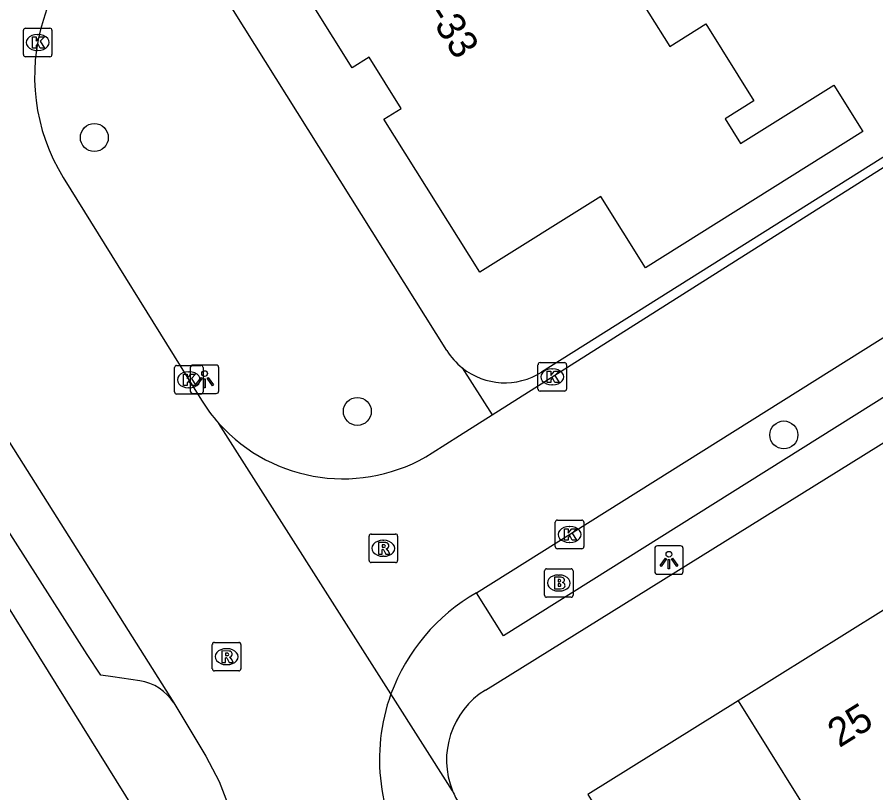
# Model space of a CAD drawing. Extents: x 157767 to 159171, y 387842 to 389425.
# Drawn here: x 158781.24 to 158811.28, y 388152.79 to 388179.92 of the extents above; entities that cross this region are included whole.
import ezdxf

# ---------------------------------------------------------------- set-up
doc = ezdxf.new("R2010")
doc.units = 0
for name, color, linetype in [('IMGEO_Boom', 7, 'Continuous'), ('IMGEO_Brandkraan', 7, 'Continuous'), ('IMGEO_Kolk', 7, 'Continuous'), ('IMGEO_Lichtpunt', 7, 'Continuous'), ('IMGEO_Pand', 7, 'Continuous'), ('IMGEO_Pand_nummerreeks', 7, 'Continuous'), ('IMGEO_Rijbaan_lokaal_open', 7, 'Continuous'), ('IMGEO_Rioolput', 7, 'Continuous'), ('IMGEO_Voetpad_open', 7, 'Continuous')]:
    doc.layers.add(name, color=color, linetype=linetype)

msp = doc.modelspace()

# ---------------------------------------------------------------- linework, layer by layer
at = {"layer": 'IMGEO_Boom'}
for centre in [(158783.939, 388175.714), (158793.14, 388166.132), (158808.059, 388165.309)]:
    msp.add_circle(centre, 0.489, dxfattribs=at)
at = {"layer": 'IMGEO_Brandkraan'}
for p, q in [((158799.687, 388159.703), (158799.687, 388160.555)), ((158799.762, 388160.629), (158800.614, 388160.629)), ((158800.175, 388160.409), (158800.2, 388160.409)), ((158800.688, 388160.555), (158800.688, 388159.703)), ((158800.198, 388159.849), (158800.173, 388159.849)), ((158800.614, 388159.629), (158799.762, 388159.629))]:
    msp.add_line(p, q, dxfattribs=at)
for points in [[(158799.687, 388159.703), (158799.687, 388160.555)], [(158799.762, 388160.629), (158800.614, 388160.629)], [(158800.688, 388160.555), (158800.688, 388159.703)], [(158800.035, 388160.329), (158800.035, 388159.929), (158800.248, 388159.929)], [(158800.266, 388160.329), (158800.035, 388160.329)], [(158800.214, 388160.248), (158800.16, 388160.248), (158800.16, 388160.172)], [(158800.16, 388160.172), (158800.213, 388160.172)], [(158800.222, 388160.096), (158800.16, 388160.096), (158800.16, 388160.015)], [(158800.16, 388160.015), (158800.222, 388160.015)], [(158800.614, 388159.629), (158799.762, 388159.629)]]:
    msp.add_lwpolyline(points, dxfattribs=at)
for centre, radius, start, end in [((158799.764, 388160.553), 0.0765, 91.552, 178.448), ((158799.764, 388160.553), 0.0765, 91.552, 178.448), ((158800.612, 388160.553), 0.0765, 1.552, 88.448), ((158800.612, 388160.553), 0.0765, 1.552, 88.448), ((158800.215, 388160.21), 0.0379, 267.8285, 90.9355), ((158800.27, 388160.184), 0.145, 59.4692, 91.5367), ((158800.295, 388160.231), 0.0922, 285.5137, 58.1501), ((158800.3, 388160.039), 0.105, 301.3115, 78.989), ((158800.223, 388160.055), 0.0404, 269.8759, 90.5077), ((158800.254, 388160.18), 0.251, 268.6676, 293.5347), ((158799.764, 388159.705), 0.0765, 181.552, 268.448), ((158799.764, 388159.705), 0.0765, 181.552, 268.448), ((158800.612, 388159.705), 0.0765, 271.552, 358.448), ((158800.612, 388159.705), 0.0765, 271.552, 358.448)]:
    msp.add_arc(centre, radius, start, end, dxfattribs=at)
for centre, major_axis, ratio, start_param, end_param in [((158800.174, 388160.129), (-0.387, 0.002), 0.722429, 4.712389, 7.853982), ((158800.199, 388160.129), (-0.39, 0.002), 0.717154, 1.570796, 4.712389)]:
    msp.add_ellipse(centre, major_axis=major_axis, ratio=ratio, start_param=start_param, end_param=end_param, dxfattribs=at)
at = {"layer": 'IMGEO_Kolk'}
for p, q in [((158781.457, 388178.614), (158781.457, 388179.466)), ((158781.532, 388179.54), (158782.384, 388179.54)), ((158782.458, 388179.466), (158782.458, 388178.614)), ((158781.945, 388179.32), (158781.97, 388179.32)), ((158781.968, 388178.76), (158781.943, 388178.76)), ((158782.384, 388178.54), (158781.532, 388178.54)), ((158786.743, 388166.814), (158786.743, 388167.666)), ((158786.818, 388167.74), (158787.67, 388167.74)), ((158787.744, 388167.666), (158787.744, 388166.814)), ((158799.459, 388166.915), (158799.459, 388167.767)), ((158799.534, 388167.841), (158800.386, 388167.841)), ((158799.947, 388167.621), (158799.972, 388167.621)), ((158800.46, 388167.767), (158800.46, 388166.915)), ((158787.231, 388167.52), (158787.256, 388167.52)), ((158799.97, 388167.061), (158799.945, 388167.061)), ((158787.67, 388166.74), (158786.818, 388166.74)), ((158787.254, 388166.96), (158787.229, 388166.96)), ((158800.386, 388166.841), (158799.534, 388166.841)), ((158800.065, 388161.403), (158800.065, 388162.255)), ((158800.14, 388162.329), (158800.992, 388162.329)), ((158801.066, 388162.255), (158801.066, 388161.403)), ((158800.553, 388162.109), (158800.578, 388162.109)), ((158800.992, 388161.329), (158800.14, 388161.329)), ((158800.576, 388161.549), (158800.551, 388161.549))]:
    msp.add_line(p, q, dxfattribs=at)
for points in [[(158781.457, 388178.614), (158781.457, 388179.466)], [(158781.532, 388179.54), (158782.384, 388179.54)], [(158782.458, 388179.466), (158782.458, 388178.614)], [(158781.778, 388179.24), (158781.901, 388179.24), (158781.901, 388179.089), (158782.031, 388179.24), (158782.195, 388179.24), (158782.049, 388179.089), (158782.202, 388178.84), (158782.05, 388178.84), (158781.965, 388179.004), (158781.901, 388178.937), (158781.901, 388178.84), (158781.778, 388178.84), (158781.778, 388179.24)], [(158782.384, 388178.54), (158781.532, 388178.54)], [(158786.743, 388166.814), (158786.743, 388167.666)], [(158786.818, 388167.74), (158787.67, 388167.74)], [(158787.744, 388167.666), (158787.744, 388166.814)], [(158799.459, 388166.915), (158799.459, 388167.767)], [(158799.534, 388167.841), (158800.386, 388167.841)], [(158800.46, 388167.767), (158800.46, 388166.915)], [(158787.064, 388167.44), (158787.187, 388167.44), (158787.187, 388167.289), (158787.317, 388167.44), (158787.481, 388167.44), (158787.335, 388167.289), (158787.488, 388167.04), (158787.336, 388167.04), (158787.251, 388167.204), (158787.187, 388167.137), (158787.187, 388167.04), (158787.064, 388167.04), (158787.064, 388167.44)], [(158799.78, 388167.541), (158799.903, 388167.541), (158799.903, 388167.39), (158800.033, 388167.541), (158800.197, 388167.541), (158800.051, 388167.39), (158800.204, 388167.141), (158800.052, 388167.141), (158799.967, 388167.305), (158799.903, 388167.238), (158799.903, 388167.141), (158799.78, 388167.141), (158799.78, 388167.541)], [(158787.67, 388166.74), (158786.818, 388166.74)], [(158800.386, 388166.841), (158799.534, 388166.841)], [(158800.065, 388161.403), (158800.065, 388162.255)], [(158800.14, 388162.329), (158800.992, 388162.329)], [(158801.066, 388162.255), (158801.066, 388161.403)], [(158800.386, 388162.029), (158800.509, 388162.029), (158800.509, 388161.878), (158800.639, 388162.029), (158800.803, 388162.029), (158800.657, 388161.878), (158800.81, 388161.629), (158800.658, 388161.629), (158800.573, 388161.793), (158800.509, 388161.726), (158800.509, 388161.629), (158800.386, 388161.629), (158800.386, 388162.029)], [(158800.992, 388161.329), (158800.14, 388161.329)]]:
    msp.add_lwpolyline(points, dxfattribs=at)
for centre, start, end in [((158781.534, 388179.464), 91.552, 178.448), ((158781.534, 388179.464), 91.552, 178.448), ((158782.382, 388179.464), 1.552, 88.448), ((158782.382, 388179.464), 1.552, 88.448), ((158781.534, 388178.616), 181.552, 268.448), ((158781.534, 388178.616), 181.552, 268.448), ((158782.382, 388178.616), 271.552, 358.448), ((158782.382, 388178.616), 271.552, 358.448), ((158786.82, 388167.664), 91.552, 178.448), ((158786.82, 388167.664), 91.552, 178.448), ((158787.668, 388167.664), 1.552, 88.448), ((158787.668, 388167.664), 1.552, 88.448), ((158799.536, 388167.765), 91.552, 178.448), ((158799.536, 388167.765), 91.552, 178.448), ((158800.384, 388167.765), 1.552, 88.448), ((158800.384, 388167.765), 1.552, 88.448), ((158786.82, 388166.816), 181.552, 268.448), ((158786.82, 388166.816), 181.552, 268.448), ((158787.668, 388166.816), 271.552, 358.448), ((158787.668, 388166.816), 271.552, 358.448), ((158799.536, 388166.917), 181.552, 268.448), ((158799.536, 388166.917), 181.552, 268.448), ((158800.384, 388166.917), 271.552, 358.448), ((158800.384, 388166.917), 271.552, 358.448), ((158800.142, 388162.253), 91.552, 178.448), ((158800.142, 388162.253), 91.552, 178.448), ((158800.99, 388162.253), 1.552, 88.448), ((158800.99, 388162.253), 1.552, 88.448), ((158800.142, 388161.405), 181.552, 268.448), ((158800.142, 388161.405), 181.552, 268.448), ((158800.99, 388161.405), 271.552, 358.448), ((158800.99, 388161.405), 271.552, 358.448)]:
    msp.add_arc(centre, 0.0765, start, end, dxfattribs=at)
for centre, major_axis, ratio, start_param, end_param in [((158781.944, 388179.04), (-0.387, 0.002), 0.722429, 4.712389, 7.853982), ((158781.969, 388179.04), (-0.39, 0.002), 0.717154, 1.570796, 4.712389), ((158799.946, 388167.341), (-0.387, 0.002), 0.722429, 4.712389, 7.853982), ((158799.971, 388167.341), (-0.39, 0.002), 0.717154, 1.570796, 4.712389), ((158787.23, 388167.24), (-0.387, 0.002), 0.722429, 4.712389, 7.853982), ((158787.255, 388167.24), (-0.39, 0.002), 0.717154, 1.570796, 4.712389), ((158800.552, 388161.829), (-0.387, 0.002), 0.722429, 4.712389, 7.853982), ((158800.577, 388161.829), (-0.39, 0.002), 0.717154, 1.570796, 4.712389)]:
    msp.add_ellipse(centre, major_axis=major_axis, ratio=ratio, start_param=start_param, end_param=end_param, dxfattribs=at)
at = {"layer": 'IMGEO_Lichtpunt'}
for p, q in [((158787.297, 388167.659), (158787.297, 388166.852)), ((158787.297, 388167.659), (158787.297, 388166.852)), ((158788.199, 388167.754), (158787.391, 388167.754)), ((158788.199, 388167.754), (158787.391, 388167.754)), ((158788.293, 388166.852), (158788.293, 388167.659)), ((158788.293, 388166.852), (158788.293, 388167.659)), ((158787.391, 388166.758), (158788.199, 388166.758)), ((158787.391, 388166.758), (158788.199, 388166.758)), ((158803.541, 388161.336), (158803.541, 388160.529)), ((158803.541, 388161.336), (158803.541, 388160.529)), ((158804.443, 388161.431), (158803.635, 388161.431)), ((158804.443, 388161.431), (158803.635, 388161.431)), ((158804.537, 388160.529), (158804.537, 388161.336)), ((158804.537, 388160.529), (158804.537, 388161.336)), ((158803.635, 388160.435), (158804.443, 388160.435)), ((158803.635, 388160.435), (158804.443, 388160.435))]:
    msp.add_line(p, q, dxfattribs=at)
for points in [[(158787.671, 388167.323), (158787.71, 388167.295), (158787.522, 388167.033), (158787.484, 388167.06), (158787.671, 388167.323)], [(158787.883, 388167.295), (158787.921, 388167.322), (158788.108, 388167.06), (158788.069, 388167.032), (158787.883, 388167.295)], [(158787.773, 388167.275), (158787.82, 388167.275), (158787.82, 388166.953), (158787.773, 388166.953), (158787.773, 388167.275)], [(158803.915, 388161), (158803.954, 388160.972), (158803.766, 388160.71), (158803.728, 388160.737), (158803.915, 388161)], [(158804.017, 388160.952), (158804.064, 388160.952), (158804.064, 388160.63), (158804.017, 388160.63), (158804.017, 388160.952)], [(158804.127, 388160.972), (158804.165, 388160.999), (158804.352, 388160.737), (158804.313, 388160.709), (158804.127, 388160.972)]]:
    msp.add_lwpolyline(points, dxfattribs=at)
for centre in [(158787.796, 388167.457), (158804.04, 388161.134)]:
    msp.add_circle(centre, 0.0994, dxfattribs=at)
for centre, start, end in [((158787.391, 388167.659), 90, 180), ((158787.391, 388167.659), 90, 180), ((158788.199, 388167.659), 0, 90), ((158788.199, 388167.659), 0, 90), ((158787.391, 388166.852), 180, 270), ((158787.391, 388166.852), 180, 270), ((158788.199, 388166.852), 270, 0), ((158788.199, 388166.852), 270, 360), ((158803.635, 388161.336), 90, 180), ((158803.635, 388161.336), 90, 180), ((158804.443, 388161.336), 0, 90), ((158804.443, 388161.336), 0, 90), ((158803.635, 388160.529), 180, 270), ((158803.635, 388160.529), 180, 270), ((158804.443, 388160.529), 270, 0), ((158804.443, 388160.529), 270, 360)]:
    msp.add_arc(centre, 0.0946, start, end, dxfattribs=at)
at = {"layer": 'IMGEO_Pand'}
for points in [[(158799.282, 388189.252), (158800.894, 388186.68), (158799.668, 388185.912), (158804.066, 388178.898), (158805.328, 388179.689), (158807.013, 388177.001), (158806.006, 388176.37), (158806.548, 388175.505), (158809.804, 388177.546), (158810.823, 388175.921), (158803.22, 388171.154), (158801.653, 388173.653), (158797.423, 388171.001), (158794.067, 388176.354), (158794.671, 388176.732), (158793.548, 388178.524), (158792.963, 388178.157), (158789.753, 388183.278)], [(158811.547, 388159.183), (158806.458, 388156.005)], [(158806.458, 388156.005), (158801.205, 388152.726), (158805.455, 388145.92), (158810.707, 388149.199)], [(158806.458, 388156.005), (158810.707, 388149.199)]]:
    msp.add_lwpolyline(points, dxfattribs=at)
at = {"layer": 'IMGEO_Rijbaan_lokaal_open'}
for points in [[(158782.335, 388180.404), (158782.158, 388179.844)], [(158797.856, 388166.009), (158806.363, 388171.4), (158812.68, 388175.394)], [(158782.852, 388174.321), (158787.686, 388166.529)], [(158797.306, 388159.782), (158815.907, 388171.454), (158818.217, 388172.816)], [(158779.363, 388167.576), (158786.72, 388155.931)], [(158795.758, 388164.679), (158796.713, 388165.284), (158797.856, 388166.009)], [(158794.316, 388156.247), (158788.299, 388165.712)], [(158786.72, 388155.931), (158787.84, 388154.07), (158788.31, 388153.185), (158788.659, 388152.271)]]:
    msp.add_lwpolyline(points, dxfattribs=at)
for centre, radius, start, end in [((158788.516, 388177.838), 6.667, 162.4889, 211.8352), ((158792.538, 388169.531), 5.706, 211.7462, 222.016), ((158792.639, 388169.604), 5.83, 221.886, 302.3445), ((158800.612, 388153.954), 6.7, 119.5625, 159.9866), ((158800.609, 388153.96), 6.696, 160.0294, 214.7266)]:
    msp.add_arc(centre, radius, start, end, dxfattribs=at)
at = {"layer": 'IMGEO_Rioolput'}
for p, q in [((158793.548, 388160.917), (158793.548, 388161.769)), ((158793.623, 388161.843), (158794.475, 388161.843)), ((158794.036, 388161.623), (158794.061, 388161.623)), ((158794.549, 388161.769), (158794.549, 388160.917)), ((158794.059, 388161.063), (158794.034, 388161.063)), ((158794.475, 388160.843), (158793.623, 388160.843)), ((158788.142, 388158.052), (158788.994, 388158.052)), ((158788.067, 388157.126), (158788.067, 388157.978)), ((158788.555, 388157.832), (158788.58, 388157.832)), ((158789.068, 388157.978), (158789.068, 388157.126)), ((158788.578, 388157.272), (158788.553, 388157.272)), ((158788.994, 388157.052), (158788.142, 388157.052))]:
    msp.add_line(p, q, dxfattribs=at)
for points in [[(158793.548, 388160.917), (158793.548, 388161.769)], [(158793.623, 388161.843), (158794.475, 388161.843)], [(158794.549, 388161.769), (158794.549, 388160.917)], [(158794.137, 388161.541), (158793.885, 388161.543), (158793.885, 388161.143)], [(158793.885, 388161.143), (158794.009, 388161.143), (158794.009, 388161.305), (158794.02, 388161.305)], [(158794.063, 388161.462), (158794.009, 388161.462), (158794.009, 388161.381)], [(158794.009, 388161.381), (158794.061, 388161.381)], [(158794.067, 388161.276), (158794.138, 388161.143), (158794.278, 388161.143), (158794.213, 388161.269)], [(158794.475, 388160.843), (158793.623, 388160.843)], [(158788.142, 388158.052), (158788.994, 388158.052)], [(158788.067, 388157.126), (158788.067, 388157.978)], [(158788.656, 388157.75), (158788.404, 388157.752), (158788.404, 388157.352)], [(158789.068, 388157.978), (158789.068, 388157.126)], [(158788.404, 388157.352), (158788.528, 388157.352), (158788.528, 388157.514), (158788.539, 388157.514)], [(158788.582, 388157.671), (158788.528, 388157.671), (158788.528, 388157.59)], [(158788.528, 388157.59), (158788.58, 388157.59)], [(158788.586, 388157.485), (158788.657, 388157.352), (158788.797, 388157.352), (158788.732, 388157.478)], [(158788.994, 388157.052), (158788.142, 388157.052)]]:
    msp.add_lwpolyline(points, dxfattribs=at)
for centre, radius, start, end in [((158793.625, 388161.767), 0.0765, 91.552, 178.448), ((158793.625, 388161.767), 0.0765, 91.552, 178.448), ((158794.473, 388161.767), 0.0765, 1.552, 88.448), ((158794.473, 388161.767), 0.0765, 1.552, 88.448), ((158794.019, 388161.252), 0.0533, 26.0293, 88.6989), ((158794.045, 388161.57), 0.19, 274.7715, 282.9687), ((158794.069, 388161.366), 0.0964, 77.0061, 93.1865), ((158794.083, 388161.423), 0.0378, 276.6634, 79.6772), ((158794.136, 388161.431), 0.109, 350.3612, 89.416), ((158794.134, 388161.431), 0.112, 277.5842, 350.9817), ((158794.118, 388161.216), 0.108, 29.5134, 73.7905), ((158793.625, 388160.919), 0.0765, 181.552, 268.448), ((158793.625, 388160.919), 0.0765, 181.552, 268.448), ((158794.473, 388160.919), 0.0765, 271.552, 358.448), ((158794.473, 388160.919), 0.0765, 271.552, 358.448), ((158788.144, 388157.976), 0.0765, 91.552, 178.448), ((158788.144, 388157.976), 0.0765, 91.552, 178.448), ((158788.992, 388157.976), 0.0765, 1.552, 88.448), ((158788.992, 388157.976), 0.0765, 1.552, 88.448), ((158788.655, 388157.64), 0.109, 350.3612, 89.416), ((158788.538, 388157.461), 0.0533, 26.0293, 88.6989), ((158788.564, 388157.779), 0.19, 274.7715, 282.9687), ((158788.588, 388157.575), 0.0964, 77.0061, 93.1865), ((158788.602, 388157.632), 0.0378, 276.6634, 79.6772), ((158788.653, 388157.64), 0.112, 277.5842, 350.9817), ((158788.637, 388157.425), 0.108, 29.5134, 73.7905), ((158788.144, 388157.128), 0.0765, 181.552, 268.448), ((158788.144, 388157.128), 0.0765, 181.552, 268.448), ((158788.992, 388157.128), 0.0765, 271.552, 358.448), ((158788.992, 388157.128), 0.0765, 271.552, 358.448)]:
    msp.add_arc(centre, radius, start, end, dxfattribs=at)
for centre, major_axis, ratio, start_param, end_param in [((158794.035, 388161.343), (-0.387, 0.002), 0.722429, 4.712389, 7.853982), ((158794.06, 388161.343), (-0.39, 0.002), 0.717154, 1.570796, 4.712389), ((158788.554, 388157.552), (-0.387, 0.002), 0.722429, 4.712389, 7.853982), ((158788.579, 388157.552), (-0.39, 0.002), 0.717154, 1.570796, 4.712389)]:
    msp.add_ellipse(centre, major_axis=major_axis, ratio=ratio, start_param=start_param, end_param=end_param, dxfattribs=at)
at = {"layer": 'IMGEO_Voetpad_open'}
for points in [[(158796.268, 388168.261), (158783.962, 388187.903), (158772.284, 388206.543)], [(158815.858, 388177.741), (158811.429, 388174.954), (158799.586, 388167.503)], [(158818.217, 388172.816), (158819.119, 388171.38), (158798.247, 388158.283), (158797.306, 388159.782)], [(158797.62, 388156.385), (158820.614, 388170.682)], [(158775.388, 388168.17), (158800.661, 388127.538)], [(158796.807, 388167.657), (158797.856, 388166.009)], [(158785.531, 388156.711), (158784.582, 388156.852), (158784.162, 388156.903), (158783.693, 388157.623), (158779.013, 388164.936)], [(158796.472, 388152.856), (158794.316, 388156.247)]]:
    msp.add_lwpolyline(points, dxfattribs=at)
for centre, radius, start, end in [((158798.305, 388169.536), 2.403, 212.0466, 231.4438), ((158798.305, 388169.54), 2.406, 231.4938, 302.1625), ((158785.237, 388154.967), 1.769, 33.0289, 80.4403), ((158799.139, 388153.94), 2.879, 121.8481, 202.112), ((158799.28, 388154.017), 3.039, 202.4589, 211.9906)]:
    msp.add_arc(centre, radius, start, end, dxfattribs=at)

# ---------------------------------------------------------------- texts
at = {"layer": 'IMGEO_Pand_nummerreeks'}
for s, rotation, p in [('27-33', 302.0743, (158794.787, 388181.293)), ('25', 31.9768, (158809.999, 388154.349))]:
    msp.add_text(s, height=1, rotation=rotation, dxfattribs=at).set_placement(p)

doc.saveas('drawing.dxf')
